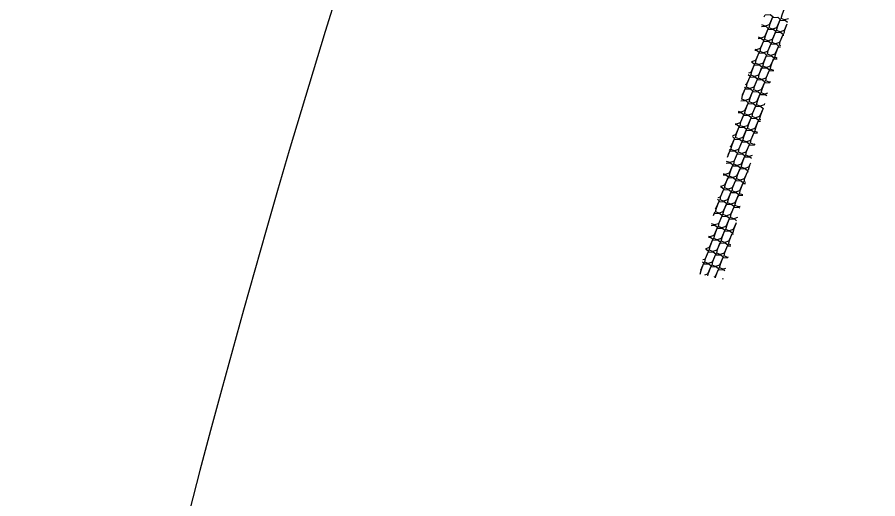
# Model space of a CAD drawing. Extents: x 2384780 to 2405432, y 547869 to 573706.
# Drawn here: x 2400203.2 to 2400420.7, y 568766 to 568887.8 of the extents above; entities that cross this region are included whole.
import ezdxf

# ---------------------------------------------------------------- set-up
doc = ezdxf.new("R2010")
doc.units = 0
doc.layers.add('Old_Level_19', color=7, linetype='Continuous')
doc.layers.add('Old_Level_20', color=7, linetype='Continuous')

msp = doc.modelspace()

# ---------------------------------------------------------------- linework, layer by layer
at = {"layer": 'Old_Level_19'}
msp.add_arc((2403051.7, 568034.46), 2898, 142.84348, 169.39081, dxfattribs=at)
at = {"layer": 'Old_Level_20'}
for points in [[(2400396.31, 568887.4), (2400396.53, 568888.32), (2400397.15, 568889.95), (2400398.47, 568890.02), (2400398.8, 568889.74)], [(2400392.03, 568887.82), (2400392.24, 568888.38), (2400393.57, 568888.45), (2400394.22, 568887.91), (2400393.28, 568885.83), (2400392.28, 568885.49), (2400391.46, 568885.81)], [(2400393.28, 568885.11), (2400393.5, 568886.04), (2400394.12, 568887.66), (2400395.44, 568887.73), (2400396.09, 568887.19), (2400395.15, 568885.11), (2400394.16, 568884.77), (2400393.28, 568885.11)], [(2400395.16, 568884.39), (2400395.37, 568885.32), (2400396, 568886.94), (2400397.32, 568887.01), (2400397.9, 568886.53)], [(2400398.14, 568887.38), (2400397.19, 568887.06), (2400396.31, 568887.4)], [(2400391.34, 568885.39), (2400392.41, 568885.45), (2400393.06, 568884.91), (2400392.12, 568882.82), (2400391.13, 568882.49), (2400390.58, 568882.7)], [(2400397.74, 568885.97), (2400397.03, 568884.39), (2400396.03, 568884.05), (2400395.16, 568884.39)], [(2400397.03, 568883.67), (2400397.25, 568884.6), (2400397.65, 568885.65)], [(2400392.13, 568882.11), (2400392.34, 568883.03), (2400392.96, 568884.65), (2400394.29, 568884.72), (2400394.94, 568884.19), (2400394, 568882.1), (2400393, 568881.77), (2400392.13, 568882.11)], [(2400394, 568881.39), (2400394.22, 568882.31), (2400394.84, 568883.93), (2400396.16, 568884), (2400396.81, 568883.47), (2400395.88, 568881.38), (2400394.88, 568881.05), (2400394, 568881.39)], [(2400395.88, 568880.67), (2400396.09, 568881.59), (2400396.72, 568883.21), (2400396.97, 568883.23)], [(2400397.09, 568883.65), (2400397.03, 568883.67)], [(2400390.5, 568882.4), (2400391.26, 568882.44), (2400391.91, 568881.9), (2400390.97, 568879.82), (2400389.97, 568879.48), (2400389.71, 568879.58)], [(2400390.97, 568879.1), (2400391.19, 568880.02), (2400391.81, 568881.65), (2400393.13, 568881.72), (2400393.78, 568881.18), (2400392.85, 568879.1), (2400391.85, 568878.76), (2400390.97, 568879.1)], [(2400392.85, 568878.38), (2400393.06, 568879.3), (2400393.69, 568880.93), (2400395.01, 568881), (2400395.66, 568880.46), (2400394.72, 568878.38), (2400393.73, 568878.04), (2400392.85, 568878.38)], [(2400396.21, 568880.54), (2400395.88, 568880.67)], [(2400389.66, 568879.41), (2400390.1, 568879.43), (2400390.75, 568878.89), (2400389.81, 568876.81), (2400388.83, 568876.48)], [(2400389.82, 568876.09), (2400390.03, 568877.02), (2400390.66, 568878.64), (2400391.98, 568878.71), (2400392.63, 568878.17), (2400391.69, 568876.09), (2400390.69, 568875.76), (2400389.82, 568876.09)], [(2400394.72, 568877.66), (2400394.94, 568878.58), (2400395.56, 568880.21), (2400396.13, 568880.24)], [(2400388.82, 568876.42), (2400388.95, 568876.43), (2400389.6, 568875.89), (2400388.66, 568873.81), (2400388.02, 568873.59)], [(2400391.69, 568875.37), (2400391.91, 568876.3), (2400392.53, 568877.92), (2400393.86, 568877.99), (2400394.51, 568877.45), (2400393.57, 568875.37), (2400392.57, 568875.04), (2400391.69, 568875.37)], [(2400393.57, 568874.65), (2400393.79, 568875.58), (2400394.41, 568877.2), (2400395.29, 568877.25)], [(2400395.34, 568877.42), (2400394.72, 568877.66)], [(2400388.66, 568873.09), (2400388.88, 568874.01), (2400389.5, 568875.64), (2400390.83, 568875.71), (2400391.48, 568875.17), (2400390.54, 568873.09), (2400389.54, 568872.75), (2400388.66, 568873.09)], [(2400390.54, 568872.37), (2400390.76, 568873.29), (2400391.38, 568874.92), (2400392.7, 568874.99), (2400393.35, 568874.45), (2400392.41, 568872.37), (2400391.42, 568872.03), (2400390.54, 568872.37)], [(2400392.42, 568871.65), (2400392.63, 568872.57), (2400393.26, 568874.2), (2400394.45, 568874.26)], [(2400394.46, 568874.32), (2400394.45, 568874.32), (2400393.57, 568874.65)], [(2400387.94, 568873.3), (2400388.45, 568872.88), (2400387.51, 568870.8), (2400387.21, 568870.7)], [(2400387.51, 568870.08), (2400387.73, 568871.01), (2400388.35, 568872.63), (2400389.67, 568872.7), (2400390.32, 568872.16), (2400389.38, 568870.08), (2400388.39, 568869.74), (2400387.51, 568870.08)], [(2400389.39, 568869.36), (2400389.6, 568870.28), (2400390.23, 568871.91), (2400391.55, 568871.98), (2400392.2, 568871.44), (2400391.26, 568869.36), (2400390.26, 568869.02), (2400389.39, 568869.36)], [(2400386.36, 568867.08), (2400386.57, 568868), (2400387.19, 568869.62), (2400388.52, 568869.69), (2400389.17, 568869.16), (2400388.23, 568867.07), (2400387.23, 568866.74), (2400386.36, 568867.08)], [(2400387.03, 568870.09), (2400387.29, 568869.88), (2400386.46, 568868.03)], [(2400391.26, 568868.64), (2400391.48, 568869.56), (2400392.1, 568871.19), (2400393.42, 568871.26), (2400393.57, 568871.14)], [(2400393.65, 568871.43), (2400393.29, 568871.31), (2400392.42, 568871.65)], [(2400388.23, 568866.35), (2400388.45, 568867.28), (2400389.07, 568868.9), (2400390.39, 568868.97), (2400391.04, 568868.44), (2400390.11, 568866.35), (2400389.11, 568866.02), (2400388.23, 568866.35)], [(2400390.11, 568865.63), (2400390.32, 568866.56), (2400390.95, 568868.18), (2400392.27, 568868.25), (2400392.66, 568867.93)], [(2400392.84, 568868.54), (2400392.14, 568868.3), (2400391.26, 568868.64)], [(2400386.12, 568866.62), (2400387.36, 568866.69), (2400388.01, 568866.15), (2400387.08, 568864.07), (2400386.08, 568863.73), (2400385.49, 568863.96)], [(2400387.08, 568863.35), (2400387.29, 568864.27), (2400387.92, 568865.9), (2400389.24, 568865.97), (2400389.89, 568865.43), (2400388.95, 568863.35), (2400387.96, 568863.01), (2400387.08, 568863.35)], [(2400388.95, 568862.63), (2400389.17, 568863.55), (2400389.79, 568865.18), (2400391.12, 568865.25), (2400391.77, 568864.71), (2400390.83, 568862.63), (2400389.83, 568862.29), (2400388.95, 568862.63)], [(2400392.12, 568865.93), (2400391.98, 568865.63), (2400390.99, 568865.3), (2400390.11, 568865.63)], [(2400385.41, 568863.64), (2400386.21, 568863.68), (2400386.86, 568863.14), (2400385.92, 568861.06), (2400384.93, 568860.73), (2400384.74, 568860.8)], [(2400390.83, 568861.91), (2400391.05, 568862.83), (2400391.67, 568864.46), (2400391.77, 568864.46)], [(2400385.92, 568860.34), (2400386.14, 568861.27), (2400386.76, 568862.89), (2400388.09, 568862.96), (2400388.74, 568862.42), (2400387.8, 568860.34), (2400386.8, 568860.01), (2400385.92, 568860.34)], [(2400387.8, 568859.62), (2400388.02, 568860.55), (2400388.64, 568862.17), (2400389.96, 568862.24), (2400390.61, 568861.7), (2400389.67, 568859.62), (2400388.68, 568859.29), (2400387.8, 568859.62)], [(2400389.68, 568858.9), (2400389.89, 568859.83), (2400390.52, 568861.45), (2400391.06, 568861.48)], [(2400391.13, 568861.79), (2400390.83, 568861.91)], [(2400384.7, 568860.66), (2400385.06, 568860.68), (2400385.71, 568860.14), (2400384.77, 568858.05), (2400384.02, 568857.8)], [(2400384.77, 568857.34), (2400384.99, 568858.26), (2400385.61, 568859.88), (2400386.93, 568859.96), (2400387.58, 568859.42), (2400386.64, 568857.33), (2400385.65, 568857), (2400384.77, 568857.34)], [(2400386.65, 568856.62), (2400386.86, 568857.54), (2400387.49, 568859.16), (2400388.81, 568859.23), (2400389.46, 568858.7), (2400388.52, 568856.61), (2400387.52, 568856.28), (2400386.65, 568856.62)], [(2400390.38, 568858.63), (2400389.68, 568858.9)], [(2400383.98, 568857.61), (2400384.55, 568857.13), (2400383.61, 568855.05), (2400383.35, 568854.96)], [(2400383.62, 568854.33), (2400383.83, 568855.25), (2400384.46, 568856.88), (2400385.78, 568856.95), (2400386.43, 568856.41), (2400385.49, 568854.33), (2400384.49, 568853.99), (2400383.62, 568854.33)], [(2400388.52, 568855.9), (2400388.74, 568856.82), (2400389.36, 568858.44), (2400390.35, 568858.5)], [(2400385.49, 568853.61), (2400385.71, 568854.53), (2400386.33, 568856.16), (2400387.66, 568856.23), (2400388.31, 568855.69), (2400387.37, 568853.61), (2400386.37, 568853.27), (2400385.49, 568853.61)], [(2400387.37, 568852.89), (2400387.58, 568853.81), (2400388.21, 568855.44), (2400389.53, 568855.51), (2400389.62, 568855.44)], [(2400389.67, 568855.65), (2400389.4, 568855.56), (2400388.52, 568855.9)], [(2400382.74, 568852.41), (2400383.3, 568853.87), (2400384.62, 568853.94), (2400385.27, 568853.4), (2400384.34, 568851.32), (2400383.34, 568850.99), (2400382.48, 568851.32)], [(2400383.19, 568854.3), (2400383.4, 568854.12), (2400382.87, 568852.95)], [(2400384.34, 568850.6), (2400384.55, 568851.53), (2400385.18, 568853.15), (2400386.5, 568853.22), (2400387.15, 568852.68), (2400386.21, 568850.6), (2400385.22, 568850.27), (2400384.34, 568850.6)], [(2400386.22, 568849.88), (2400386.43, 568850.81), (2400387.05, 568852.43), (2400388.38, 568852.5), (2400388.83, 568852.12)], [(2400388.99, 568852.8), (2400388.25, 568852.55), (2400387.37, 568852.89)], [(2400382.38, 568850.88), (2400383.47, 568850.94), (2400384.12, 568850.4), (2400383.18, 568848.32), (2400382.19, 568847.98), (2400381.73, 568848.16)], [(2400383.19, 568847.6), (2400383.4, 568848.52), (2400384.02, 568850.15), (2400385.35, 568850.22), (2400386, 568849.68), (2400385.06, 568847.6), (2400384.06, 568847.26), (2400383.19, 568847.6)], [(2400388.53, 568850.87), (2400388.09, 568849.88), (2400387.09, 568849.55), (2400386.22, 568849.88)], [(2400388.09, 568849.16), (2400388.31, 568850.09), (2400388.42, 568850.37)], [(2400381.67, 568847.9), (2400382.32, 568847.93), (2400382.97, 568847.39), (2400382.03, 568845.31), (2400381.03, 568844.97), (2400380.98, 568845)], [(2400385.06, 568846.88), (2400385.28, 568847.8), (2400385.9, 568849.43), (2400387.22, 568849.5), (2400387.87, 568848.96), (2400386.94, 568846.88), (2400385.94, 568846.54), (2400385.06, 568846.88)], [(2400386.94, 568846.16), (2400387.15, 568847.08), (2400387.78, 568848.71), (2400388.02, 568848.72)], [(2400388.13, 568849.15), (2400388.09, 568849.16)], [(2400382.03, 568844.59), (2400382.25, 568845.52), (2400382.87, 568847.14), (2400384.19, 568847.21), (2400384.84, 568846.67), (2400383.91, 568844.59), (2400382.91, 568844.25), (2400382.03, 568844.59)], [(2400383.91, 568843.87), (2400384.12, 568844.8), (2400384.75, 568846.42), (2400386.07, 568846.49), (2400386.72, 568845.95), (2400385.78, 568843.87), (2400384.79, 568843.53), (2400383.91, 568843.87)], [(2400385.78, 568843.15), (2400386, 568844.08), (2400386.62, 568845.7), (2400387.31, 568845.74)], [(2400387.37, 568845.99), (2400386.94, 568846.16)], [(2400380.96, 568844.91), (2400381.16, 568844.92), (2400381.81, 568844.39), (2400380.87, 568842.3), (2400380.29, 568842.11)], [(2400380.88, 568841.59), (2400381.09, 568842.51), (2400381.72, 568844.13), (2400383.04, 568844.2), (2400383.69, 568843.67), (2400382.75, 568841.58), (2400381.75, 568841.25), (2400380.88, 568841.59)], [(2400382.75, 568840.86), (2400382.97, 568841.79), (2400383.59, 568843.41), (2400384.92, 568843.48), (2400385.57, 568842.95), (2400384.63, 568840.86), (2400383.63, 568840.53), (2400382.75, 568840.86)], [(2400380.2, 568841.76), (2400380.66, 568841.38), (2400379.72, 568839.3), (2400379.61, 568839.26)], [(2400384.63, 568840.14), (2400384.85, 568841.07), (2400385.47, 568842.69), (2400386.6, 568842.75)], [(2400386.62, 568842.83), (2400385.78, 568843.15)], [(2400379.72, 568838.58), (2400379.94, 568839.5), (2400380.56, 568841.13), (2400381.89, 568841.2), (2400382.54, 568840.66), (2400381.6, 568838.58), (2400380.6, 568838.24), (2400379.72, 568838.58)], [(2400381.6, 568837.86), (2400381.81, 568838.78), (2400382.44, 568840.41), (2400383.76, 568840.48), (2400384.41, 568839.94), (2400383.47, 568837.86), (2400382.48, 568837.52), (2400381.6, 568837.86)], [(2400383.48, 568837.14), (2400383.69, 568838.06), (2400384.32, 568839.69), (2400385.64, 568839.76), (2400385.85, 568839.58)], [(2400385.94, 568839.95), (2400385.51, 568839.81), (2400384.63, 568840.14)], [(2400379.22, 568837.64), (2400379.41, 568838.12), (2400380.73, 568838.19), (2400381.38, 568837.65), (2400380.44, 568835.57), (2400379.45, 568835.24), (2400378.72, 568835.52)], [(2400379.42, 568838.45), (2400379.5, 568838.37), (2400379.28, 568837.87)], [(2400380.45, 568834.85), (2400380.66, 568835.78), (2400381.28, 568837.4), (2400382.61, 568837.47), (2400383.26, 568836.93), (2400382.32, 568834.85), (2400381.32, 568834.52), (2400380.45, 568834.85)], [(2400385.26, 568837.11), (2400384.35, 568836.8), (2400383.48, 568837.14)], [(2400378.63, 568835.14), (2400379.58, 568835.19), (2400380.23, 568834.65), (2400379.29, 568832.57), (2400378.29, 568832.23), (2400377.97, 568832.36)], [(2400382.32, 568834.13), (2400382.54, 568835.06), (2400383.16, 568836.68), (2400384.48, 568836.75), (2400385.06, 568836.27)], [(2400384.95, 568835.81), (2400384.2, 568834.13), (2400383.2, 568833.8), (2400382.32, 568834.13)], [(2400384.2, 568833.41), (2400384.41, 568834.34), (2400384.91, 568835.62)], [(2400379.29, 568831.85), (2400379.51, 568832.77), (2400380.13, 568834.4), (2400381.45, 568834.47), (2400382.1, 568833.93), (2400381.17, 568831.84), (2400380.17, 568831.51), (2400379.29, 568831.85)], [(2400381.17, 568831.13), (2400381.38, 568832.05), (2400382.01, 568833.67), (2400383.33, 568833.75), (2400383.98, 568833.21), (2400383.04, 568831.12), (2400382.05, 568830.79), (2400381.17, 568831.13)], [(2400383.04, 568830.41), (2400383.26, 568831.33), (2400383.88, 568832.95), (2400384.28, 568832.98)], [(2400384.37, 568833.35), (2400384.2, 568833.41)], [(2400377.92, 568832.15), (2400378.42, 568832.18), (2400379.07, 568831.64), (2400378.14, 568829.56), (2400377.23, 568829.25)], [(2400378.14, 568828.84), (2400378.35, 568829.76), (2400378.98, 568831.39), (2400380.3, 568831.46), (2400380.95, 568830.92), (2400380.01, 568828.84), (2400379.02, 568828.5), (2400378.14, 568828.84)], [(2400380.01, 568828.12), (2400380.23, 568829.04), (2400380.85, 568830.67), (2400382.18, 568830.74), (2400382.83, 568830.2), (2400381.89, 568828.12), (2400380.89, 568827.78), (2400380.01, 568828.12)], [(2400383.62, 568830.19), (2400383.04, 568830.41)], [(2400377.21, 568829.17), (2400377.27, 568829.17), (2400377.92, 568828.64), (2400376.98, 568826.55), (2400376.55, 568826.41)], [(2400376.98, 568825.83), (2400377.2, 568826.76), (2400377.82, 568828.38), (2400379.15, 568828.45), (2400379.8, 568827.91), (2400378.86, 568825.83), (2400377.86, 568825.5), (2400376.98, 568825.83)], [(2400381.89, 568827.4), (2400382.11, 568828.32), (2400382.73, 568829.95), (2400383.57, 568829.99)], [(2400378.86, 568825.11), (2400379.08, 568826.04), (2400379.7, 568827.66), (2400381.02, 568827.73), (2400381.67, 568827.19), (2400380.73, 568825.11), (2400379.74, 568824.78), (2400378.86, 568825.11)], [(2400380.74, 568824.39), (2400380.95, 568825.32), (2400381.58, 568826.94), (2400382.86, 568827.01)], [(2400382.88, 568827.1), (2400382.77, 568827.06), (2400381.89, 568827.4)], [(2400375.83, 568822.84), (2400376.05, 568823.75), (2400376.67, 568825.38), (2400377.99, 568825.45), (2400378.64, 568824.91), (2400377.7, 568822.83), (2400376.96, 568822.58)], [(2400376.43, 568825.91), (2400376.77, 568825.63), (2400375.91, 568823.74)], [(2400377.77, 568822.38), (2400377.92, 568823.03), (2400378.55, 568824.66), (2400379.87, 568824.73), (2400380.52, 568824.19), (2400379.58, 568822.11), (2400379.31, 568822.02)], [(2400379.71, 568821.92), (2400379.8, 568822.31), (2400380.42, 568823.94), (2400381.75, 568824.01), (2400382.08, 568823.73)], [(2400382.2, 568824.26), (2400381.61, 568824.06), (2400380.74, 568824.39)], [(2400381.59, 568821.69), (2400381.51, 568821.49)]]:
    msp.add_lwpolyline(points, dxfattribs=at)

doc.saveas('drawing.dxf')
